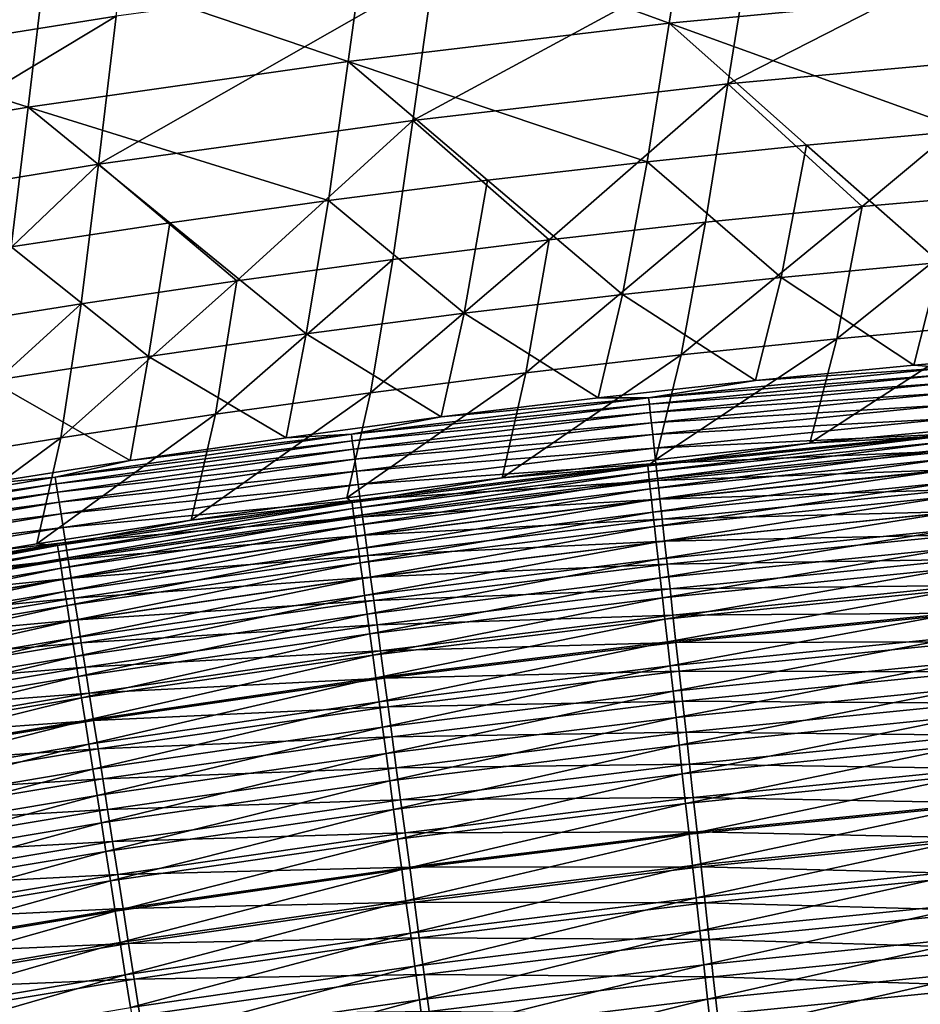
# Model space of a CAD drawing. Header units: metres. Extents: x 0 to 1400, y -1400 to 0.
# Tile 270 of 338: x 778 to 817, y -145 to -102. Entities that reach past the tile are written whole.
import ezdxf

# ---------------------------------------------------------------- set-up
doc = ezdxf.new("R2010")
doc.units = ezdxf.units.M

msp = doc.modelspace()

# ---------------------------------------------------------------- linework, layer by layer
at = {"layer": 'None'}
for points in [[(782.800903, -94.426468, -199.867569), (775.786987, -95.476776, -199.872437), (767.985657, -103.629807, -255.839676)], [(767.985657, -103.629807, -255.839676), (781.86145, -101.420616, -255.82933), (782.800903, -94.426468, -199.867569)], [(806.139832, -101.731453, -312.1409), (792.937622, -96.928551, -256.187469), (807.162109, -95.279083, -256.175842)], [(820.271362, -100.387978, -312.129456), (806.139832, -101.731453, -312.1409), (807.162109, -95.279083, -256.175842)], [(809.747559, -97.9524, -255.807129), (808.717896, -104.399185, -311.791107), (823.745605, -96.708725, -255.795364)], [(808.717896, -104.399185, -311.791107), (822.589233, -103.125397, -311.779846), (823.745605, -96.708725, -255.795364)], [(792.937622, -96.928551, -256.187469), (792.044067, -103.4095, -312.152039), (778.759705, -98.905357, -256.1987)], [(792.937622, -96.928551, -256.187469), (806.139832, -101.731453, -312.1409), (792.044067, -103.4095, -312.152039)], [(795.784119, -99.525604, -255.818466), (794.88092, -106.001411, -311.801971), (809.747559, -97.9524, -255.807129)], [(794.88092, -106.001411, -311.801971), (808.717896, -104.399185, -311.791107), (809.747559, -97.9524, -255.807129)], [(778.759705, -98.905357, -256.1987), (777.995056, -105.413879, -312.162842), (764.63916, -101.20118, -256.209503)], [(778.759705, -98.905357, -256.1987), (792.044067, -103.4095, -312.152039), (777.995056, -105.413879, -312.162842)], [(781.86145, -101.420616, -255.82933), (781.084778, -107.924309, -311.812408), (795.784119, -99.525604, -255.818466)], [(781.084778, -107.924309, -311.812408), (794.88092, -106.001411, -311.801971), (795.784119, -99.525604, -255.818466)], [(819.183044, -106.443222, -368.09729), (806.139832, -101.731453, -312.1409), (820.271362, -100.387978, -312.129456)], [(777.995056, -105.413879, -312.162842), (764.003784, -107.736351, -312.173248), (764.63916, -101.20118, -256.209503)], [(767.985657, -103.629807, -255.839676), (767.335693, -110.160187, -311.822388), (781.86145, -101.420616, -255.82933)], [(767.335693, -110.160187, -311.822388), (781.084778, -107.924309, -311.812408), (781.86145, -101.420616, -255.82933)], [(806.139832, -101.731453, -312.1409), (805.163391, -107.81517, -368.106812), (792.044067, -103.4095, -312.152039)], [(812.169434, -107.087036, -368.102081), (805.163391, -107.81517, -368.106812), (806.139832, -101.731453, -312.1409)], [(819.183044, -106.443222, -368.09729), (812.169434, -107.087036, -368.102081), (806.139832, -101.731453, -312.1409)], [(822.589233, -103.125397, -311.779846), (808.717896, -104.399185, -311.791107), (814.612427, -109.785255, -367.775604)], [(821.496826, -109.175293, -367.770844), (822.589233, -103.125397, -311.779846), (814.612427, -109.785255, -367.775604)], [(792.044067, -103.4095, -312.152039), (791.179565, -109.52037, -368.116089), (777.995056, -105.413879, -312.162842)], [(791.179565, -109.52037, -368.116089), (792.044067, -103.4095, -312.152039), (798.166321, -108.626625, -368.111481)], [(792.044067, -103.4095, -312.152039), (805.163391, -107.81517, -368.106812), (798.166321, -108.626625, -368.111481)], [(800.867371, -111.252518, -367.784912), (808.717896, -104.399185, -311.791107), (794.88092, -106.001411, -311.801971)], [(807.735596, -110.477997, -367.780304), (808.717896, -104.399185, -311.791107), (800.867371, -111.252518, -367.784912)], [(808.717896, -104.399185, -311.791107), (807.735596, -110.477997, -367.780304), (814.612427, -109.785255, -367.775604)], [(777.242615, -111.550644, -368.125061), (764.003784, -107.736351, -312.173248), (777.995056, -105.413879, -312.162842)], [(784.204529, -110.495384, -368.120605), (777.242615, -111.550644, -368.125061), (777.995056, -105.413879, -312.162842)], [(777.995056, -105.413879, -312.162842), (791.179565, -109.52037, -368.116089), (784.204529, -110.495384, -368.120605)], [(787.159912, -113.042992, -367.793945), (794.88092, -106.001411, -311.801971), (781.084778, -107.924309, -311.812408)], [(794.008545, -112.107834, -367.789459), (794.88092, -106.001411, -311.801971), (787.159912, -113.042992, -367.793945)], [(794.008545, -112.107834, -367.789459), (800.867371, -111.252518, -367.784912), (794.88092, -106.001411, -311.801971)], [(812.169434, -107.087036, -368.102081), (819.183044, -106.443222, -368.09729), (818.020508, -112.241913, -424.047577)], [(805.163391, -107.81517, -368.106812), (812.169434, -107.087036, -368.102081), (811.052246, -112.901299, -424.05072)], [(811.052246, -112.901299, -424.05072), (812.169434, -107.087036, -368.102081), (818.020508, -112.241913, -424.047577)], [(773.496521, -115.148918, -367.802643), (781.084778, -107.924309, -311.812408), (767.335693, -110.160187, -311.822388)], [(780.322327, -114.057007, -367.79834), (781.084778, -107.924309, -311.812408), (773.496521, -115.148918, -367.802643)], [(780.322327, -114.057007, -367.79834), (787.159912, -113.042992, -367.793945), (781.084778, -107.924309, -311.812408)], [(798.166321, -108.626625, -368.111481), (805.163391, -107.81517, -368.106812), (804.091675, -113.644524, -424.053833)], [(804.091675, -113.644524, -424.053833), (805.163391, -107.81517, -368.106812), (811.052246, -112.901299, -424.05072)], [(791.179565, -109.52037, -368.116089), (798.166321, -108.626625, -368.111481), (797.140076, -114.470573, -424.056885)], [(797.140076, -114.470573, -424.056885), (798.166321, -108.626625, -368.111481), (804.091675, -113.644524, -424.053833)], [(814.612427, -109.785255, -367.775604), (813.492432, -115.595161, -423.756195), (821.496826, -109.175293, -367.770844)], [(813.492432, -115.595161, -423.756195), (820.332275, -114.969452, -423.752991), (821.496826, -109.175293, -367.770844)], [(784.204529, -110.495384, -368.120605), (791.179565, -109.52037, -368.116089), (790.198853, -115.378426, -424.059875)], [(790.198853, -115.378426, -424.059875), (791.179565, -109.52037, -368.116089), (797.140076, -114.470573, -424.056885)], [(807.735596, -110.477997, -367.780304), (806.660217, -116.303177, -423.759369), (814.612427, -109.785255, -367.775604)], [(806.660217, -116.303177, -423.759369), (813.492432, -115.595161, -423.756195), (814.612427, -109.785255, -367.775604)], [(777.242615, -111.550644, -368.125061), (784.204529, -110.495384, -368.120605), (783.269531, -116.367065, -424.062805)], [(783.269531, -116.367065, -424.062805), (784.204529, -110.495384, -368.120605), (790.198853, -115.378426, -424.059875)], [(800.867371, -111.252518, -367.784912), (799.836609, -117.092499, -423.762512), (807.735596, -110.477997, -367.780304)], [(799.836609, -117.092499, -423.762512), (806.660217, -116.303177, -423.759369), (807.735596, -110.477997, -367.780304)], [(776.353394, -117.435493, -424.065674), (777.242615, -111.550644, -368.125061), (783.269531, -116.367065, -424.062805)], [(794.008545, -112.107834, -367.789459), (793.0224, -117.962143, -423.765656), (800.867371, -111.252518, -367.784912)], [(793.0224, -117.962143, -423.765656), (799.836609, -117.092499, -423.762512), (800.867371, -111.252518, -367.784912)], [(787.159912, -113.042992, -367.793945), (786.218445, -118.91114, -423.768738), (794.008545, -112.107834, -367.789459)], [(786.218445, -118.91114, -423.768738), (793.0224, -117.962143, -423.765656), (794.008545, -112.107834, -367.789459)], [(811.052246, -112.901299, -424.05072), (818.020508, -112.241913, -424.047577), (816.874939, -116.746742, -469.176422)], [(816.874939, -116.746742, -469.176422), (818.020508, -112.241913, -424.047577), (823.840942, -116.151688, -469.176971)], [(780.322327, -114.057007, -367.79834), (779.425659, -119.938507, -423.77179), (787.159912, -113.042992, -367.793945)], [(779.425659, -119.938507, -423.77179), (786.218445, -118.91114, -423.768738), (787.159912, -113.042992, -367.793945)], [(804.091675, -113.644524, -424.053833), (811.052246, -112.901299, -424.05072), (809.93396, -117.425499, -469.175415)], [(809.93396, -117.425499, -469.175415), (811.052246, -112.901299, -424.05072), (816.874939, -116.746742, -469.176422)], [(797.140076, -114.470573, -424.056885), (804.091675, -113.644524, -424.053833), (803.018677, -118.18631, -469.17395)], [(803.018677, -118.18631, -469.17395), (804.091675, -113.644524, -424.053833), (809.93396, -117.425499, -469.175415)], [(773.496521, -115.148918, -367.802643), (772.644775, -121.043266, -423.774811), (780.322327, -114.057007, -367.79834)], [(772.644775, -121.043266, -423.774811), (779.425659, -119.938507, -423.77179), (780.322327, -114.057007, -367.79834)], [(790.198853, -115.378426, -424.059875), (797.140076, -114.470573, -424.056885), (796.129578, -119.027588, -469.172028)], [(796.129578, -119.027588, -469.172028), (797.140076, -114.470573, -424.056885), (803.018677, -118.18631, -469.17395)], [(813.492432, -115.595161, -423.756195), (812.310181, -120.184166, -468.883759), (820.332275, -114.969452, -423.752991)], [(812.310181, -120.184166, -468.883759), (819.13562, -119.541382, -468.884552), (820.332275, -114.969452, -423.752991)], [(783.269531, -116.367065, -424.062805), (790.198853, -115.378426, -424.059875), (789.318115, -119.940643, -469.169708)], [(789.318115, -119.940643, -469.169708), (790.198853, -115.378426, -424.059875), (796.129578, -119.027588, -469.172028)], [(806.660217, -116.303177, -423.759369), (805.531433, -120.904564, -468.882568), (813.492432, -115.595161, -423.756195)], [(805.531433, -120.904564, -468.882568), (812.310181, -120.184166, -468.883759), (813.492432, -115.595161, -423.756195)], [(799.836609, -117.092499, -423.762512), (798.799194, -121.700317, -468.880951), (806.660217, -116.303177, -423.759369)], [(798.799194, -121.700317, -468.880951), (805.531433, -120.904564, -468.882568), (806.660217, -116.303177, -423.759369)], [(818.327576, -116.867218, -470.894379), (816.874939, -116.746742, -469.176422), (823.840942, -116.151688, -469.176971)], [(776.353394, -117.435493, -424.065674), (783.269531, -116.367065, -424.062805), (782.471985, -120.939232, -469.166962)], [(782.471985, -120.939232, -469.166962), (783.269531, -116.367065, -424.062805), (789.318115, -119.940643, -469.169708)], [(809.93396, -117.425499, -469.175415), (816.874939, -116.746742, -469.176422), (818.327576, -116.867218, -470.894379)], [(793.0224, -117.962143, -423.765656), (791.987183, -122.586426, -468.878967), (799.836609, -117.092499, -423.762512)], [(791.987183, -122.586426, -468.878967), (798.799194, -121.700317, -468.880951), (799.836609, -117.092499, -423.762512)], [(805.234924, -118.181816, -470.892975), (809.93396, -117.425499, -469.175415), (818.327576, -116.867218, -470.894379)], [(805.234924, -118.181816, -470.892975), (818.327576, -116.867218, -470.894379), (818.353149, -117.156021, -472.615936)], [(818.353149, -117.156021, -472.615936), (805.26709, -118.469894, -472.614594), (805.234924, -118.181816, -470.892975)], [(818.385681, -117.523895, -474.325256), (805.26709, -118.469894, -472.614594), (818.353149, -117.156021, -472.615936)], [(775.588013, -122.024628, -469.163727), (776.353394, -117.435493, -424.065674), (782.471985, -120.939232, -469.166962)], [(803.018677, -118.18631, -469.17395), (809.93396, -117.425499, -469.175415), (805.234924, -118.181816, -470.892975)], [(818.385681, -117.523895, -474.325256), (805.308105, -118.836853, -474.323975), (805.26709, -118.469894, -472.614594)], [(818.42511, -117.969772, -476.018097), (805.308105, -118.836853, -474.323975), (818.385681, -117.523895, -474.325256)], [(786.218445, -118.91114, -423.768738), (785.151367, -123.556931, -468.876526), (793.0224, -117.962143, -423.765656)], [(785.151367, -123.556931, -468.876526), (791.987183, -122.586426, -468.878967), (793.0224, -117.962143, -423.765656)], [(818.42511, -117.969772, -476.018097), (805.357788, -119.281631, -476.016907), (805.308105, -118.836853, -474.323975)], [(818.471313, -118.492561, -477.690216), (805.357788, -119.281631, -476.016907), (818.42511, -117.969772, -476.018097)], [(805.26709, -118.469894, -472.614594), (792.183289, -119.788483, -470.889954), (805.234924, -118.181816, -470.892975)], [(805.234924, -118.181816, -470.892975), (792.183289, -119.788483, -470.889954), (796.129578, -119.027588, -469.172028)], [(805.26709, -118.469894, -472.614594), (792.221924, -120.075638, -472.611694), (792.183289, -119.788483, -470.889954)], [(805.308105, -118.836853, -474.323975), (792.221924, -120.075638, -472.611694), (805.26709, -118.469894, -472.614594)], [(796.129578, -119.027588, -469.172028), (803.018677, -118.18631, -469.17395), (805.234924, -118.181816, -470.892975)], [(805.357788, -119.281631, -476.016907), (818.471313, -118.492561, -477.690216), (805.416077, -119.803131, -477.689087)], [(805.416077, -119.803131, -477.689087), (818.471313, -118.492561, -477.690216), (818.524231, -119.091179, -479.337341)], [(779.425659, -119.938507, -423.77179), (778.370056, -124.59964, -468.873749), (786.218445, -118.91114, -423.768738)], [(778.370056, -124.59964, -468.873749), (785.151367, -123.556931, -468.876526), (786.218445, -118.91114, -423.768738)], [(805.308105, -118.836853, -474.323975), (792.27124, -120.441452, -474.321228), (792.221924, -120.075638, -472.611694)], [(805.357788, -119.281631, -476.016907), (792.27124, -120.441452, -474.321228), (805.308105, -118.836853, -474.323975)], [(792.183289, -119.788483, -470.889954), (789.318115, -119.940643, -469.169708), (796.129578, -119.027588, -469.172028)], [(792.27124, -120.441452, -474.321228), (805.357788, -119.281631, -476.016907), (792.330933, -120.884865, -476.014313)], [(792.330933, -120.884865, -476.014313), (805.357788, -119.281631, -476.016907), (805.416077, -119.803131, -477.689087)], [(805.482727, -120.400291, -479.336304), (805.416077, -119.803131, -477.689087), (818.524231, -119.091179, -479.337341)], [(818.524231, -119.091179, -479.337341), (818.58374, -119.764549, -480.955261), (805.482727, -120.400291, -479.336304)], [(792.221924, -120.075638, -472.611694), (779.18158, -121.679115, -470.885315), (792.183289, -119.788483, -470.889954)], [(792.183289, -119.788483, -470.889954), (779.18158, -121.679115, -470.885315), (782.471985, -120.939232, -469.166962)], [(782.471985, -120.939232, -469.166962), (789.318115, -119.940643, -469.169708), (792.183289, -119.788483, -470.889954)], [(792.40094, -121.404793, -477.686646), (792.330933, -120.884865, -476.014313), (805.416077, -119.803131, -477.689087)], [(792.40094, -121.404793, -477.686646), (805.416077, -119.803131, -477.689087), (805.482727, -120.400291, -479.336304)], [(818.58374, -119.764549, -480.955261), (805.557739, -121.072021, -480.954315), (805.482727, -120.400291, -479.336304)], [(805.557739, -121.072021, -480.954315), (818.58374, -119.764549, -480.955261), (818.649719, -120.511589, -482.539703)], [(818.215576, -119.858162, -470.466034), (819.13562, -119.541382, -468.884552), (812.310181, -120.184166, -468.883759)], [(772.644775, -121.043266, -423.774811), (771.643127, -125.712227, -468.870575), (779.425659, -119.938507, -423.77179)], [(771.643127, -125.712227, -468.870575), (778.370056, -124.59964, -468.873749), (779.425659, -119.938507, -423.77179)], [(792.221924, -120.075638, -472.611694), (779.226563, -121.965149, -472.607269), (779.18158, -121.679115, -470.885315)], [(792.27124, -120.441452, -474.321228), (779.226563, -121.965149, -472.607269), (792.221924, -120.075638, -472.611694)], [(818.215576, -119.858162, -470.466034), (812.310181, -120.184166, -468.883759), (805.193604, -121.174225, -470.464691)], [(818.215576, -119.858162, -470.466034), (805.193604, -121.174225, -470.464691), (805.22345, -121.439514, -472.050446)], [(812.310181, -120.184166, -468.883759), (805.531433, -120.904564, -468.882568), (805.193604, -121.174225, -470.464691)], [(818.239258, -120.124123, -472.051727), (818.215576, -119.858162, -470.466034), (805.22345, -121.439514, -472.050446)], [(805.22345, -121.439514, -472.050446), (805.261414, -121.777466, -473.624939), (818.239258, -120.124123, -472.051727)], [(805.261414, -121.777466, -473.624939), (818.26947, -120.462921, -473.626129), (818.239258, -120.124123, -472.051727)], [(779.226563, -121.965149, -472.607269), (792.27124, -120.441452, -474.321228), (779.283875, -122.329613, -474.317017)], [(779.283875, -122.329613, -474.317017), (792.27124, -120.441452, -474.321228), (792.330933, -120.884865, -476.014313)], [(792.481079, -122.000168, -479.334015), (792.40094, -121.404793, -477.686646), (805.482727, -120.400291, -479.336304)], [(805.482727, -120.400291, -479.336304), (805.557739, -121.072021, -480.954315), (792.481079, -122.000168, -479.334015)], [(818.26947, -120.462921, -473.626129), (805.261414, -121.777466, -473.624939), (805.307434, -122.187088, -475.184265)], [(818.26947, -120.462921, -473.626129), (805.307434, -122.187088, -475.184265), (818.30603, -120.873558, -475.185394)], [(805.640991, -121.817238, -482.538818), (805.557739, -121.072021, -480.954315), (818.649719, -120.511589, -482.539703)], [(818.649719, -120.511589, -482.539703), (818.722107, -121.331009, -484.08667), (805.640991, -121.817238, -482.538818)], [(779.18158, -121.679115, -470.885315), (775.588013, -122.024628, -469.163727), (782.471985, -120.939232, -469.166962)], [(779.353333, -122.771416, -476.010284), (779.283875, -122.329613, -474.317017), (792.330933, -120.884865, -476.014313)], [(792.330933, -120.884865, -476.014313), (792.40094, -121.404793, -477.686646), (779.353333, -122.771416, -476.010284)], [(805.557739, -121.072021, -480.954315), (792.571228, -122.669899, -480.952148), (792.481079, -122.000168, -479.334015)], [(792.571228, -122.669899, -480.952148), (805.557739, -121.072021, -480.954315), (805.640991, -121.817238, -482.538818)], [(805.193604, -121.174225, -470.464691), (805.531433, -120.904564, -468.882568), (798.799194, -121.700317, -468.880951)], [(818.30603, -120.873558, -475.185394), (805.307434, -122.187088, -475.184265), (805.361389, -122.667374, -476.724487)], [(818.30603, -120.873558, -475.185394), (805.361389, -122.667374, -476.724487), (818.348938, -121.355042, -476.725525)], [(792.40094, -121.404793, -477.686646), (779.434814, -123.289497, -477.682831), (779.353333, -122.771416, -476.010284)], [(779.434814, -123.289497, -477.682831), (792.40094, -121.404793, -477.686646), (792.481079, -122.000168, -479.334015)], [(805.193604, -121.174225, -470.464691), (798.799194, -121.700317, -468.880951), (792.212158, -122.780602, -470.461853)], [(805.193604, -121.174225, -470.464691), (792.212158, -122.780602, -470.461853), (792.247986, -123.045036, -472.04776)], [(805.22345, -121.439514, -472.050446), (805.193604, -121.174225, -470.464691), (792.247986, -123.045036, -472.04776)], [(792.247986, -123.045036, -472.04776), (792.293518, -123.381927, -473.622375), (805.22345, -121.439514, -472.050446)], [(792.293518, -123.381927, -473.622375), (805.261414, -121.777466, -473.624939), (805.22345, -121.439514, -472.050446)], [(818.348938, -121.355042, -476.725525), (805.361389, -122.667374, -476.724487), (805.423218, -123.217339, -478.24173)], [(818.348938, -121.355042, -476.725525), (805.423218, -123.217339, -478.24173), (818.39801, -121.906364, -478.242706)], [(818.722107, -121.331009, -484.08667), (805.732239, -122.634674, -484.085876), (805.640991, -121.817238, -482.538818)], [(805.732239, -122.634674, -484.085876), (818.722107, -121.331009, -484.08667), (818.80072, -122.220741, -485.59314)], [(779.226563, -121.965149, -472.607269), (766.23877, -123.845581, -470.879059), (779.18158, -121.679115, -470.885315)], [(779.18158, -121.679115, -470.885315), (766.23877, -123.845581, -470.879059), (775.588013, -122.024628, -469.163727)], [(766.23877, -123.845581, -470.879059), (779.226563, -121.965149, -472.607269), (766.289917, -124.130341, -472.601257)], [(766.289917, -124.130341, -472.601257), (779.226563, -121.965149, -472.607269), (779.283875, -122.329613, -474.317017)], [(798.799194, -121.700317, -468.880951), (791.987183, -122.586426, -468.878967), (792.212158, -122.780602, -470.461853)], [(805.261414, -121.777466, -473.624939), (792.293518, -123.381927, -473.622375), (792.348816, -123.790283, -475.181824)], [(805.307434, -122.187088, -475.184265), (805.261414, -121.777466, -473.624939), (792.348816, -123.790283, -475.181824)], [(792.671265, -123.412918, -482.536835), (792.571228, -122.669899, -480.952148), (805.640991, -121.817238, -482.538818)], [(805.640991, -121.817238, -482.538818), (805.732239, -122.634674, -484.085876), (792.671265, -123.412918, -482.536835)], [(818.39801, -121.906364, -478.242706), (805.423218, -123.217339, -478.24173), (805.492676, -123.835991, -479.732025)], [(818.39801, -121.906364, -478.242706), (805.492676, -123.835991, -479.732025), (818.453247, -122.526535, -479.732941)], [(766.355042, -124.493233, -474.311279), (766.289917, -124.130341, -472.601257), (779.283875, -122.329613, -474.317017)], [(766.355042, -124.493233, -474.311279), (779.283875, -122.329613, -474.317017), (779.353333, -122.771416, -476.010284)], [(779.528076, -123.882782, -479.330414), (779.434814, -123.289497, -477.682831), (792.481079, -122.000168, -479.334015)], [(792.481079, -122.000168, -479.334015), (792.571228, -122.669899, -480.952148), (779.528076, -123.882782, -479.330414)], [(792.348816, -123.790283, -475.181824), (792.413574, -124.269112, -476.722198), (805.307434, -122.187088, -475.184265)], [(805.307434, -122.187088, -475.184265), (792.413574, -124.269112, -476.722198), (805.361389, -122.667374, -476.724487)], [(805.831299, -123.522247, -485.592407), (805.732239, -122.634674, -484.085876), (818.80072, -122.220741, -485.59314)], [(818.80072, -122.220741, -485.59314), (818.885315, -123.178497, -487.056274), (805.831299, -123.522247, -485.592407)], [(766.434021, -124.933205, -476.004822), (766.355042, -124.493233, -474.311279), (779.353333, -122.771416, -476.010284)], [(779.353333, -122.771416, -476.010284), (779.434814, -123.289497, -477.682831), (766.434021, -124.933205, -476.004822)], [(792.212158, -122.780602, -470.461853), (785.151367, -123.556931, -468.876526), (779.280151, -124.669205, -470.45755)], [(792.212158, -122.780602, -470.461853), (779.280151, -124.669205, -470.45755), (779.321777, -124.932617, -472.04364)], [(792.247986, -123.045036, -472.04776), (792.212158, -122.780602, -470.461853), (779.321777, -124.932617, -472.04364)], [(792.571228, -122.669899, -480.952148), (779.633057, -124.550194, -480.948792), (779.528076, -123.882782, -479.330414)], [(779.633057, -124.550194, -480.948792), (792.571228, -122.669899, -480.952148), (792.671265, -123.412918, -482.536835)], [(792.212158, -122.780602, -470.461853), (791.987183, -122.586426, -468.878967), (785.151367, -123.556931, -468.876526)], [(805.361389, -122.667374, -476.724487), (792.413574, -124.269112, -476.722198), (792.487732, -124.817429, -478.239563)], [(805.361389, -122.667374, -476.724487), (792.487732, -124.817429, -478.239563), (805.423218, -123.217339, -478.24173)], [(805.732239, -122.634674, -484.085876), (792.780945, -124.227951, -484.084015), (792.671265, -123.412918, -482.536835)], [(792.780945, -124.227951, -484.084015), (805.732239, -122.634674, -484.085876), (805.831299, -123.522247, -485.592407)], [(818.453247, -122.526535, -479.732941), (805.492676, -123.835991, -479.732025), (805.569763, -124.522331, -481.191528)], [(818.453247, -122.526535, -479.732941), (805.569763, -124.522331, -481.191528), (818.514526, -123.214561, -481.192352)], [(779.321777, -124.932617, -472.04364), (779.374756, -125.26825, -473.618439), (792.247986, -123.045036, -472.04776)], [(779.374756, -125.26825, -473.618439), (792.293518, -123.381927, -473.622375), (792.247986, -123.045036, -472.04776)], [(805.423218, -123.217339, -478.24173), (792.487732, -124.817429, -478.239563), (792.571167, -125.434235, -479.730042)], [(805.423218, -123.217339, -478.24173), (792.571167, -125.434235, -479.730042), (805.492676, -123.835991, -479.732025)], [(818.514526, -123.214561, -481.192352), (805.569763, -124.522331, -481.191528), (805.654297, -125.275185, -482.616486)], [(818.514526, -123.214561, -481.192352), (805.654297, -125.275185, -482.616486), (818.581726, -123.969254, -482.617249)], [(818.885315, -123.178497, -487.056274), (805.937988, -124.477684, -487.055603), (805.831299, -123.522247, -485.592407)], [(805.937988, -124.477684, -487.055603), (818.885315, -123.178497, -487.056274), (818.975708, -124.201988, -488.473297)], [(779.434814, -123.289497, -477.682831), (766.526672, -125.449188, -477.677643), (766.434021, -124.933205, -476.004822)], [(766.526672, -125.449188, -477.677643), (779.434814, -123.289497, -477.682831), (779.528076, -123.882782, -479.330414)], [(785.151367, -123.556931, -468.876526), (778.370056, -124.59964, -468.873749), (779.280151, -124.669205, -470.45755)], [(792.293518, -123.381927, -473.622375), (779.374756, -125.26825, -473.618439), (779.438965, -125.675117, -475.178101)], [(792.348816, -123.790283, -475.181824), (792.293518, -123.381927, -473.622375), (779.438965, -125.675117, -475.178101)], [(779.749451, -125.290657, -482.533691), (779.633057, -124.550194, -480.948792), (792.671265, -123.412918, -482.536835)], [(792.671265, -123.412918, -482.536835), (792.780945, -124.227951, -484.084015), (779.749451, -125.290657, -482.533691)], [(792.900024, -125.11293, -485.590698), (792.780945, -124.227951, -484.084015), (805.831299, -123.522247, -485.592407)], [(805.831299, -123.522247, -485.592407), (805.937988, -124.477684, -487.055603), (792.900024, -125.11293, -485.590698)], [(766.632751, -126.040108, -479.325531), (766.526672, -125.449188, -477.677643), (779.528076, -123.882782, -479.330414)], [(779.528076, -123.882782, -479.330414), (779.633057, -124.550194, -480.948792), (766.632751, -126.040108, -479.325531)], [(779.438965, -125.675117, -475.178101), (779.514282, -126.152245, -476.718689), (792.348816, -123.790283, -475.181824)], [(779.514282, -126.152245, -476.718689), (792.413574, -124.269112, -476.722198), (792.348816, -123.790283, -475.181824)], [(805.492676, -123.835991, -479.732025), (792.571167, -125.434235, -479.730042), (792.663696, -126.118538, -481.189667)], [(805.492676, -123.835991, -479.732025), (792.663696, -126.118538, -481.189667), (805.569763, -124.522331, -481.191528)], [(818.581726, -123.969254, -482.617249), (805.654297, -125.275185, -482.616486), (805.746155, -126.092644, -484.00412)], [(818.581726, -123.969254, -482.617249), (805.746155, -126.092644, -484.00412), (818.654663, -124.788712, -484.004791)], [(779.633057, -124.550194, -480.948792), (766.752075, -126.704903, -480.944183), (766.632751, -126.040108, -479.325531)], [(766.752075, -126.704903, -480.944183), (779.633057, -124.550194, -480.948792), (779.749451, -125.290657, -482.533691)], [(792.413574, -124.269112, -476.722198), (779.514282, -126.152245, -476.718689), (779.600586, -126.698631, -478.236237)], [(792.413574, -124.269112, -476.722198), (779.600586, -126.698631, -478.236237), (792.487732, -124.817429, -478.239563)], [(792.780945, -124.227951, -484.084015), (779.877136, -126.102913, -484.081085), (779.749451, -125.290657, -482.533691)], [(779.877136, -126.102913, -484.081085), (792.780945, -124.227951, -484.084015), (792.900024, -125.11293, -485.590698)], [(805.569763, -124.522331, -481.191528), (792.663696, -126.118538, -481.189667), (792.765259, -126.869171, -482.614746)], [(805.569763, -124.522331, -481.191528), (792.765259, -126.869171, -482.614746), (805.654297, -125.275185, -482.616486)], [(805.937988, -124.477684, -487.055603), (793.028259, -126.065582, -487.054047), (792.900024, -125.11293, -485.590698)], [(793.028259, -126.065582, -487.054047), (805.937988, -124.477684, -487.055603), (806.051941, -125.498695, -488.472687)], [(806.051941, -125.498695, -488.472687), (805.937988, -124.477684, -487.055603), (818.975708, -124.201988, -488.473297)], [(818.975708, -124.201988, -488.473297), (819.071716, -125.288933, -489.8414), (806.051941, -125.498695, -488.472687)], [(779.280151, -124.669205, -470.45755), (771.643127, -125.712227, -468.870575), (766.406494, -126.831985, -470.451752)], [(779.280151, -124.669205, -470.45755), (766.406494, -126.831985, -470.451752), (766.453735, -127.094208, -472.038055)], [(779.321777, -124.932617, -472.04364), (779.280151, -124.669205, -470.45755), (766.453735, -127.094208, -472.038055)], [(766.453735, -127.094208, -472.038055), (766.513916, -127.428398, -473.613129), (779.321777, -124.932617, -472.04364)], [(766.513916, -127.428398, -473.613129), (779.374756, -125.26825, -473.618439), (779.321777, -124.932617, -472.04364)], [(779.280151, -124.669205, -470.45755), (778.370056, -124.59964, -468.873749), (771.643127, -125.712227, -468.870575)], [(792.487732, -124.817429, -478.239563), (779.600586, -126.698631, -478.236237), (779.697571, -127.313293, -479.726898)], [(792.487732, -124.817429, -478.239563), (779.697571, -127.313293, -479.726898), (792.571167, -125.434235, -479.730042)], [(818.654663, -124.788712, -484.004791), (805.746155, -126.092644, -484.00412), (805.844971, -126.972603, -485.351868)], [(818.654663, -124.788712, -484.004791), (805.844971, -126.972603, -485.351868), (818.733154, -125.670815, -485.352478)], [(779.374756, -125.26825, -473.618439), (766.513916, -127.428398, -473.613129), (766.586914, -127.833572, -475.173035)], [(779.438965, -125.675117, -475.178101), (779.374756, -125.26825, -473.618439), (766.586914, -127.833572, -475.173035)], [(766.88446, -127.442497, -482.529358), (766.752075, -126.704903, -480.944183), (779.749451, -125.290657, -482.533691)], [(779.749451, -125.290657, -482.533691), (779.877136, -126.102913, -484.081085), (766.88446, -127.442497, -482.529358)], [(792.571167, -125.434235, -479.730042), (779.697571, -127.313293, -479.726898), (779.805237, -127.995239, -481.186737)], [(792.571167, -125.434235, -479.730042), (779.805237, -127.995239, -481.186737), (792.663696, -126.118538, -481.189667)], [(780.015808, -126.984894, -485.587982), (779.877136, -126.102913, -484.081085), (792.900024, -125.11293, -485.590698)], [(792.900024, -125.11293, -485.590698), (793.028259, -126.065582, -487.054047), (780.015808, -126.984894, -485.587982)], [(805.654297, -125.275185, -482.616486), (792.765259, -126.869171, -482.614746), (792.875427, -127.684227, -484.002533)], [(805.654297, -125.275185, -482.616486), (792.875427, -127.684227, -484.002533), (805.746155, -126.092644, -484.00412)], [(819.071716, -125.288933, -489.8414), (806.173035, -126.583023, -489.840881), (806.051941, -125.498695, -488.472687)], [(806.173035, -126.583023, -489.840881), (819.071716, -125.288933, -489.8414), (819.173157, -126.437057, -491.157837)], [(766.586914, -127.833572, -475.173035), (766.672546, -128.308762, -476.713867), (779.438965, -125.675117, -475.178101)], [(766.672546, -128.308762, -476.713867), (779.514282, -126.152245, -476.718689), (779.438965, -125.675117, -475.178101)], [(793.165283, -127.083633, -488.471283), (793.028259, -126.065582, -487.054047), (806.051941, -125.498695, -488.472687)], [(806.051941, -125.498695, -488.472687), (806.173035, -126.583023, -489.840881), (793.165283, -127.083633, -488.471283)], [(818.733154, -125.670815, -485.352478), (805.844971, -126.972603, -485.351868), (805.950562, -127.912964, -486.657104)], [(818.733154, -125.670815, -485.352478), (805.950562, -127.912964, -486.657104), (818.817078, -126.613472, -486.657684)], [(766.770569, -128.852966, -478.23172), (779.514282, -126.152245, -476.718689), (766.672546, -128.308762, -476.713867)], [(779.600586, -126.698631, -478.236237), (779.514282, -126.152245, -476.718689), (766.770569, -128.852966, -478.23172)], [(779.877136, -126.102913, -484.081085), (767.029724, -128.251633, -484.077057), (766.88446, -127.442497, -482.529358)], [(767.029724, -128.251633, -484.077057), (779.877136, -126.102913, -484.081085), (780.015808, -126.984894, -485.587982)], [(792.663696, -126.118538, -481.189667), (779.805237, -127.995239, -481.186737), (779.923279, -128.743301, -482.61203)], [(792.663696, -126.118538, -481.189667), (779.923279, -128.743301, -482.61203), (792.765259, -126.869171, -482.614746)], [(793.028259, -126.065582, -487.054047), (780.165039, -127.934334, -487.051544), (780.015808, -126.984894, -485.587982)], [(780.165039, -127.934334, -487.051544), (793.028259, -126.065582, -487.054047), (793.165283, -127.083633, -488.471283)], [(805.746155, -126.092644, -484.00412), (792.875427, -127.684227, -484.002533), (792.99408, -128.561615, -485.350403)], [(805.746155, -126.092644, -484.00412), (792.99408, -128.561615, -485.350403), (805.844971, -126.972603, -485.351868)], [(766.880798, -129.46521, -479.722656), (779.600586, -126.698631, -478.236237), (766.770569, -128.852966, -478.23172)], [(779.600586, -126.698631, -478.236237), (766.880798, -129.46521, -479.722656), (779.697571, -127.313293, -479.726898)], [(806.173035, -126.583023, -489.840881), (793.310791, -128.16481, -489.8396), (793.165283, -127.083633, -488.471283)], [(793.310791, -128.16481, -489.8396), (806.173035, -126.583023, -489.840881), (806.300842, -127.728371, -491.157379)], [(818.817078, -126.613472, -486.657684), (805.950562, -127.912964, -486.657104), (806.062683, -128.911636, -487.917328)], [(818.817078, -126.613472, -486.657684), (806.062683, -128.911636, -487.917328), (818.906128, -127.614571, -487.917816)], [(806.300842, -127.728371, -491.157379), (806.173035, -126.583023, -489.840881), (819.173157, -126.437057, -491.157837)], [(806.300842, -127.728371, -491.157379), (819.173157, -126.437057, -491.157837), (819.279724, -127.644073, -492.419739)], [(767.187439, -129.130249, -485.584229), (767.029724, -128.251633, -484.077057), (780.015808, -126.984894, -485.587982)], [(780.015808, -126.984894, -485.587982), (780.165039, -127.934334, -487.051544), (767.187439, -129.130249, -485.584229)], [(792.765259, -126.869171, -482.614746), (779.923279, -128.743301, -482.61203), (780.051514, -129.555588, -484)], [(792.765259, -126.869171, -482.614746), (780.051514, -129.555588, -484), (792.875427, -127.684227, -484.002533)], [(780.324524, -128.948975, -488.468994), (780.165039, -127.934334, -487.051544), (793.165283, -127.083633, -488.471283)], [(793.165283, -127.083633, -488.471283), (793.310791, -128.16481, -489.8396), (780.324524, -128.948975, -488.468994)], [(805.844971, -126.972603, -485.351868), (792.99408, -128.561615, -485.350403), (793.120911, -129.499222, -486.655792)], [(805.844971, -126.972603, -485.351868), (793.120911, -129.499222, -486.655792), (805.950562, -127.912964, -486.657104)], [(779.697571, -127.313293, -479.726898), (766.880798, -129.46521, -479.722656), (767.003174, -130.144501, -481.182739)], [(779.697571, -127.313293, -479.726898), (767.003174, -130.144501, -481.182739), (779.805237, -127.995239, -481.186737)], [(779.805237, -127.995239, -481.186737), (767.003174, -130.144501, -481.182739), (767.13739, -130.889679, -482.608307)], [(779.805237, -127.995239, -481.186737), (767.13739, -130.889679, -482.608307), (779.923279, -128.743301, -482.61203)], [(780.165039, -127.934334, -487.051544), (767.357239, -130.076096, -487.048096), (767.187439, -129.130249, -485.584229)], [(767.357239, -130.076096, -487.048096), (780.165039, -127.934334, -487.051544), (780.324524, -128.948975, -488.468994)], [(792.875427, -127.684227, -484.002533), (780.051514, -129.555588, -484), (780.189514, -130.430008, -485.348083)], [(792.875427, -127.684227, -484.002533), (780.189514, -130.430008, -485.348083), (792.99408, -128.561615, -485.350403)], [(805.950562, -127.912964, -486.657104), (793.120911, -129.499222, -486.655792), (793.255554, -130.494995, -487.916138)], [(805.950562, -127.912964, -486.657104), (793.255554, -130.494995, -487.916138), (806.062683, -128.911636, -487.917328)], [(793.464478, -129.306854, -491.156219), (793.310791, -128.16481, -489.8396), (806.300842, -127.728371, -491.157379)], [(793.464478, -129.306854, -491.156219), (806.300842, -127.728371, -491.157379), (806.435242, -128.93248, -492.419342)], [(818.906128, -127.614571, -487.917816), (806.062683, -128.911636, -487.917328), (806.181091, -129.966522, -489.129913)], [(818.906128, -127.614571, -487.917816), (806.181091, -129.966522, -489.129913), (819.000244, -128.672028, -489.130341)], [(806.300842, -127.728371, -491.157379), (819.279724, -127.644073, -492.419739), (806.435242, -128.93248, -492.419342)], [(806.435242, -128.93248, -492.419342), (819.279724, -127.644073, -492.419739), (819.391357, -128.9077, -493.62439)], [(793.310791, -128.16481, -489.8396), (780.493958, -130.026535, -489.837494), (780.324524, -128.948975, -488.468994)], [(780.493958, -130.026535, -489.837494), (793.310791, -128.16481, -489.8396), (793.464478, -129.306854, -491.156219)], [(779.923279, -128.743301, -482.61203), (767.13739, -130.889679, -482.608307), (767.283142, -131.698868, -483.996552)], [(779.923279, -128.743301, -482.61203), (767.283142, -131.698868, -483.996552), (780.051514, -129.555588, -484)], [(792.99408, -128.561615, -485.350403), (780.189514, -130.430008, -485.348083), (780.336975, -131.364471, -486.653687)], [(792.99408, -128.561615, -485.350403), (780.336975, -131.364471, -486.653687), (793.120911, -129.499222, -486.655792)], [(819.000244, -128.672028, -489.130341), (806.181091, -129.966522, -489.129913), (806.305664, -131.075516, -490.292328)], [(819.000244, -128.672028, -489.130341), (806.305664, -131.075516, -490.292328), (819.099182, -129.783707, -490.292694)], [(767.538696, -131.086899, -488.46582), (767.357239, -130.076096, -487.048096), (780.324524, -128.948975, -488.468994)], [(780.324524, -128.948975, -488.468994), (780.493958, -130.026535, -489.837494), (767.538696, -131.086899, -488.46582)], [(780.672852, -131.164764, -491.154327), (780.493958, -130.026535, -489.837494), (793.464478, -129.306854, -491.156219)], [(793.626038, -130.507477, -492.418304), (780.672852, -131.164764, -491.154327), (793.464478, -129.306854, -491.156219)], [(806.062683, -128.911636, -487.917328), (793.255554, -130.494995, -487.916138), (793.397766, -131.546814, -489.128845)], [(806.062683, -128.911636, -487.917328), (793.397766, -131.546814, -489.128845), (806.181091, -129.966522, -489.129913)], [(806.435242, -128.93248, -492.419342), (793.626038, -130.507477, -492.418304), (793.464478, -129.306854, -491.156219)], [(806.575989, -130.193054, -493.624054), (793.626038, -130.507477, -492.418304), (806.435242, -128.93248, -492.419342)], [(819.391357, -128.9077, -493.62439), (806.575989, -130.193054, -493.624054), (806.435242, -128.93248, -492.419342)], [(819.507751, -130.225525, -494.769073), (806.575989, -130.193054, -493.624054), (819.391357, -128.9077, -493.62439)], [(780.051514, -129.555588, -484), (767.283142, -131.698868, -483.996552), (767.440063, -132.569946, -485.344879)], [(780.051514, -129.555588, -484), (767.440063, -132.569946, -485.344879), (780.189514, -130.430008, -485.348083)], [(793.120911, -129.499222, -486.655792), (780.336975, -131.364471, -486.653687), (780.493591, -132.356888, -487.914215)], [(793.120911, -129.499222, -486.655792), (780.493591, -132.356888, -487.914215), (793.255554, -130.494995, -487.916138)], [(780.493958, -130.026535, -489.837494), (767.731384, -132.160416, -489.834625), (767.538696, -131.086899, -488.46582)], [(767.731384, -132.160416, -489.834625), (780.493958, -130.026535, -489.837494), (780.672852, -131.164764, -491.154327)], [(806.181091, -129.966522, -489.129913), (793.397766, -131.546814, -489.128845), (793.547302, -132.652588, -490.291351)], [(806.181091, -129.966522, -489.129913), (793.547302, -132.652588, -490.291351), (806.305664, -131.075516, -490.292328)], [(793.626038, -130.507477, -492.418304), (806.575989, -130.193054, -493.624054), (793.795166, -131.76442, -493.623138)], [(793.795166, -131.76442, -493.623138), (806.575989, -130.193054, -493.624054), (806.722717, -131.50769, -494.768768)], [(819.099182, -129.783707, -490.292694), (806.305664, -131.075516, -490.292328), (806.435974, -132.236511, -491.401947)], [(819.099182, -129.783707, -490.292694), (806.435974, -132.236511, -491.401947), (819.202759, -130.94754, -491.402252)], [(806.575989, -130.193054, -493.624054), (819.507751, -130.225525, -494.769073), (806.722717, -131.50769, -494.768768)], [(780.189514, -130.430008, -485.348083), (767.440063, -132.569946, -485.344879), (767.607727, -133.500885, -486.650757)], [(780.189514, -130.430008, -485.348083), (767.607727, -133.500885, -486.650757), (780.336975, -131.364471, -486.653687)], [(793.255554, -130.494995, -487.916138), (780.493591, -132.356888, -487.914215), (780.659058, -133.405182, -489.127106)], [(793.255554, -130.494995, -487.916138), (780.659058, -133.405182, -489.127106), (793.397766, -131.546814, -489.128845)], [(780.672852, -131.164764, -491.154327), (793.626038, -130.507477, -492.418304), (780.860962, -132.361404, -492.416626)], [(780.860962, -132.361404, -492.416626), (793.626038, -130.507477, -492.418304), (793.795166, -131.76442, -493.623138)], [(806.722717, -131.50769, -494.768768), (819.507751, -130.225525, -494.769073), (819.628662, -131.594681, -495.851654)], [(819.202759, -130.94754, -491.402252), (806.435974, -132.236511, -491.401947), (806.571899, -133.447327, -492.456329)], [(806.571899, -133.447327, -492.456329), (819.31073, -132.161301, -492.456604), (819.202759, -130.94754, -491.402252)], [(780.336975, -131.364471, -486.653687), (767.607727, -133.500885, -486.650757), (767.785828, -134.489578, -487.91153)], [(767.934937, -133.294403, -491.151703), (767.731384, -132.160416, -489.834625), (780.672852, -131.164764, -491.154327)], [(780.336975, -131.364471, -486.653687), (767.785828, -134.489578, -487.91153), (780.493591, -132.356888, -487.914215)], [(767.934937, -133.294403, -491.151703), (780.672852, -131.164764, -491.154327), (780.860962, -132.361404, -492.416626)], [(806.305664, -131.075516, -490.292328), (793.547302, -132.652588, -490.291351), (793.703796, -133.810226, -491.401093)], [(806.305664, -131.075516, -490.292328), (793.703796, -133.810226, -491.401093), (806.435974, -132.236511, -491.401947)], [(793.397766, -131.546814, -489.128845), (780.659058, -133.405182, -489.127106), (780.833008, -134.507278, -490.289795)], [(793.397766, -131.546814, -489.128845), (780.833008, -134.507278, -490.289795), (793.547302, -132.652588, -490.291351)], [(780.860962, -132.361404, -492.416626), (793.795166, -131.76442, -493.623138), (781.057861, -133.614166, -493.621613)], [(781.057861, -133.614166, -493.621613), (793.795166, -131.76442, -493.623138), (793.971558, -133.075272, -494.767975)], [(793.795166, -131.76442, -493.623138), (806.722717, -131.50769, -494.768768), (793.971558, -133.075272, -494.767975)], [(793.971558, -133.075272, -494.767975), (806.722717, -131.50769, -494.768768), (806.875122, -132.87355, -495.85141)], [(806.722717, -131.50769, -494.768768), (819.628662, -131.594681, -495.851654), (806.875122, -132.87355, -495.85141)], [(806.875122, -132.87355, -495.85141), (819.628662, -131.594681, -495.851654), (819.753784, -133.012161, -496.870148)], [(780.493591, -132.356888, -487.914215), (767.785828, -134.489578, -487.91153), (767.973938, -135.533951, -489.124695)], [(780.493591, -132.356888, -487.914215), (767.973938, -135.533951, -489.124695), (780.659058, -133.405182, -489.127106)], [(806.435974, -132.236511, -491.401947), (793.703796, -133.810226, -491.401093), (793.867065, -135.017548, -492.455597)], [(806.435974, -132.236511, -491.401947), (793.867065, -135.017548, -492.455597), (806.571899, -133.447327, -492.456329)], [(806.713135, -134.705307, -493.453522), (819.31073, -132.161301, -492.456604), (806.571899, -133.447327, -492.456329)], [(819.31073, -132.161301, -492.456604), (806.713135, -134.705307, -493.453522), (819.422974, -133.422333, -493.453735)], [(767.934937, -133.294403, -491.151703), (780.860962, -132.361404, -492.416626), (768.148926, -134.486588, -492.414276)], [(768.148926, -134.486588, -492.414276), (780.860962, -132.361404, -492.416626), (781.057861, -133.614166, -493.621613)], [(793.547302, -132.652588, -490.291351), (780.833008, -134.507278, -490.289795), (781.015076, -135.661072, -491.399719)], [(793.547302, -132.652588, -490.291351), (781.015076, -135.661072, -491.399719), (793.703796, -133.810226, -491.401093)], [(781.057861, -133.614166, -493.621613), (793.971558, -133.075272, -494.767975), (781.263245, -134.9207, -494.766663)], [(781.263245, -134.9207, -494.766663), (793.971558, -133.075272, -494.767975), (794.154846, -134.43721, -495.850708)], [(793.971558, -133.075272, -494.767975), (806.875122, -132.87355, -495.85141), (794.154846, -134.43721, -495.850708)], [(794.154846, -134.43721, -495.850708), (806.875122, -132.87355, -495.85141), (807.032959, -134.287628, -496.869934)], [(806.875122, -132.87355, -495.85141), (819.753784, -133.012161, -496.870148), (807.032959, -134.287628, -496.869934)], [(807.032959, -134.287628, -496.869934), (819.753784, -133.012161, -496.870148), (819.882996, -134.475006, -497.82251)], [(780.659058, -133.405182, -489.127106), (767.973938, -135.533951, -489.124695), (768.171692, -136.631927, -490.287628)], [(768.148926, -134.486588, -492.414276), (781.057861, -133.614166, -493.621613), (768.372986, -135.734711, -493.619507)], [(780.659058, -133.405182, -489.127106), (768.171692, -136.631927, -490.287628), (780.833008, -134.507278, -490.289795)], [(768.372986, -135.734711, -493.619507), (781.057861, -133.614166, -493.621613), (781.263245, -134.9207, -494.766663)], [(806.571899, -133.447327, -492.456329), (793.867065, -135.017548, -492.455597), (794.036621, -136.271881, -493.452881)], [(794.036621, -136.271881, -493.452881), (806.713135, -134.705307, -493.453522), (806.571899, -133.447327, -492.456329)], [(819.422974, -133.422333, -493.453735), (806.713135, -134.705307, -493.453522), (806.859375, -136.007706, -494.391663)], [(819.422974, -133.422333, -493.453735), (806.859375, -136.007706, -494.391663), (819.539124, -134.727875, -494.391846)], [(793.703796, -133.810226, -491.401093), (781.015076, -135.661072, -491.399719), (781.204956, -136.86438, -492.454376)], [(793.703796, -133.810226, -491.401093), (781.204956, -136.86438, -492.454376), (793.867065, -135.017548, -492.455597)], [(780.833008, -134.507278, -490.289795), (768.171692, -136.631927, -490.287628), (768.378723, -137.781433, -491.397766)], [(780.833008, -134.507278, -490.289795), (768.378723, -137.781433, -491.397766), (781.015076, -135.661072, -491.399719)], [(794.154846, -134.43721, -495.850708), (781.476624, -136.278137, -495.849579), (781.263245, -134.9207, -494.766663)], [(794.344543, -135.847229, -496.869354), (781.476624, -136.278137, -495.849579), (794.154846, -134.43721, -495.850708)], [(807.032959, -134.287628, -496.869934), (794.344543, -135.847229, -496.869354), (794.154846, -134.43721, -495.850708)], [(807.195862, -135.746948, -497.822357), (794.344543, -135.847229, -496.869354), (807.032959, -134.287628, -496.869934)], [(819.882996, -134.475006, -497.82251), (807.195862, -135.746948, -497.822357), (807.032959, -134.287628, -496.869934)], [(820.015869, -135.980179, -498.706757), (807.195862, -135.746948, -497.822357), (819.882996, -134.475006, -497.82251)], [(781.263245, -134.9207, -494.766663), (768.606628, -137.036407, -494.764801), (768.372986, -135.734711, -493.619507)], [(781.476624, -136.278137, -495.849579), (768.606628, -137.036407, -494.764801), (781.263245, -134.9207, -494.766663)], [(794.212219, -137.570526, -494.391144), (806.713135, -134.705307, -493.453522), (794.036621, -136.271881, -493.452881)], [(806.713135, -134.705307, -493.453522), (794.212219, -137.570526, -494.391144), (806.859375, -136.007706, -494.391663)], [(819.539124, -134.727875, -494.391846), (806.859375, -136.007706, -494.391663), (807.010254, -137.351746, -495.268921)], [(807.010254, -137.351746, -495.268921), (819.658997, -136.075195, -495.269073), (819.539124, -134.727875, -494.391846)], [(793.867065, -135.017548, -492.455597), (781.204956, -136.86438, -492.454376), (781.402283, -138.114563, -493.451843)], [(793.867065, -135.017548, -492.455597), (781.402283, -138.114563, -493.451843), (794.036621, -136.271881, -493.452881)], [(781.015076, -135.661072, -491.399719), (768.378723, -137.781433, -491.397766), (768.594666, -138.98027, -492.452637)], [(781.015076, -135.661072, -491.399719), (768.594666, -138.98027, -492.452637), (781.204956, -136.86438, -492.454376)], [(794.344543, -135.847229, -496.869354), (807.195862, -135.746948, -497.822357), (794.540344, -137.302353, -497.821869)], [(794.540344, -137.302353, -497.821869), (807.195862, -135.746948, -497.822357), (807.363403, -137.248505, -498.706635)], [(807.195862, -135.746948, -497.822357), (820.015869, -135.980179, -498.706757), (807.363403, -137.248505, -498.706635)], [(781.476624, -136.278137, -495.849579), (794.344543, -135.847229, -496.869354), (781.69751, -137.683502, -496.868347)], [(781.69751, -137.683502, -496.868347), (794.344543, -135.847229, -496.869354), (794.540344, -137.302353, -497.821869)], [(806.859375, -136.007706, -494.391663), (794.212219, -137.570526, -494.391144), (794.393433, -138.910706, -495.268463)], [(806.859375, -136.007706, -494.391663), (794.393433, -138.910706, -495.268463), (807.010254, -137.351746, -495.268921)], [(807.165527, -138.734711, -496.083405), (819.658997, -136.075195, -495.269073), (807.010254, -137.351746, -495.268921)], [(807.165527, -138.734711, -496.083405), (819.782349, -137.461517, -496.083527), (819.658997, -136.075195, -495.269073)], [(807.363403, -137.248505, -498.706635), (820.015869, -135.980179, -498.706757), (820.152283, -137.524719, -499.520874)], [(768.606628, -137.036407, -494.764801), (781.476624, -136.278137, -495.849579), (768.849426, -138.38884, -495.847931)], [(768.849426, -138.38884, -495.847931), (781.476624, -136.278137, -495.849579), (781.69751, -137.683502, -496.868347)], [(794.036621, -136.271881, -493.452881), (781.402283, -138.114563, -493.451843), (781.606567, -139.408905, -494.390228)], [(781.606567, -139.408905, -494.390228), (794.212219, -137.570526, -494.391144), (794.036621, -136.271881, -493.452881)], [(781.204956, -136.86438, -492.454376), (768.594666, -138.98027, -492.452637), (768.819031, -140.22583, -493.450317)], [(781.204956, -136.86438, -492.454376), (768.819031, -140.22583, -493.450317), (781.402283, -138.114563, -493.451843)], [(794.540344, -137.302353, -497.821869), (781.925476, -139.133835, -497.821014), (781.69751, -137.683502, -496.868347)], [(794.741821, -138.799606, -498.706238), (781.925476, -139.133835, -497.821014), (794.540344, -137.302353, -497.821869)], [(807.010254, -137.351746, -495.268921), (794.393433, -138.910706, -495.268463), (794.579834, -140.289673, -496.083038)], [(807.363403, -137.248505, -498.706635), (794.741821, -138.799606, -498.706238), (794.540344, -137.302353, -497.821869)], [(794.579834, -140.289673, -496.083038), (807.165527, -138.734711, -496.083405), (807.010254, -137.351746, -495.268921)], [(807.5354, -138.789322, -499.520813), (794.741821, -138.799606, -498.706238), (807.363403, -137.248505, -498.706635)], [(807.324829, -140.153839, -496.833313), (819.782349, -137.461517, -496.083527), (807.165527, -138.734711, -496.083405)], [(807.324829, -140.153839, -496.833313), (819.908936, -138.884079, -496.833374), (819.782349, -137.461517, -496.083527)], [(820.152283, -137.524719, -499.520874), (807.5354, -138.789322, -499.520813), (807.363403, -137.248505, -498.706635)], [(820.29187, -139.105606, -500.262878), (807.5354, -138.789322, -499.520813), (820.152283, -137.524719, -499.520874)], [(781.69751, -137.683502, -496.868347), (769.100769, -139.789032, -496.866943), (768.849426, -138.38884, -495.847931)], [(781.925476, -139.133835, -497.821014), (769.100769, -139.789032, -496.866943), (781.69751, -137.683502, -496.868347)], [(781.817322, -140.744659, -495.2677), (794.212219, -137.570526, -494.391144), (781.606567, -139.408905, -494.390228)], [(794.212219, -137.570526, -494.391144), (781.817322, -140.744659, -495.2677), (794.393433, -138.910706, -495.268463)], [(781.402283, -138.114563, -493.451843), (768.819031, -140.22583, -493.450317), (769.05127, -141.515396, -494.388916)], [(781.402283, -138.114563, -493.451843), (769.05127, -141.515396, -494.388916), (781.606567, -139.408905, -494.390228)], [(794.741821, -138.799606, -498.706238), (782.160034, -140.626175, -498.705536), (781.925476, -139.133835, -497.821014)], [(794.948547, -140.335999, -499.520477), (782.160034, -140.626175, -498.705536), (794.741821, -138.799606, -498.706238)], [(794.771179, -141.704712, -496.833038), (807.165527, -138.734711, -496.083405), (794.579834, -140.289673, -496.083038)], [(807.5354, -138.789322, -499.520813), (794.948547, -140.335999, -499.520477), (794.741821, -138.799606, -498.706238)], [(794.771179, -141.704712, -496.833038), (807.324829, -140.153839, -496.833313), (807.165527, -138.734711, -496.083405)], [(807.711365, -140.366409, -500.262817), (794.948547, -140.335999, -499.520477), (807.5354, -138.789322, -499.520813)], [(820.29187, -139.105606, -500.262878), (807.711365, -140.366409, -500.262817), (807.5354, -138.789322, -499.520813)], [(781.925476, -139.133835, -497.821014), (769.360107, -141.234039, -497.819824), (769.100769, -139.789032, -496.866943)], [(782.160034, -140.626175, -498.705536), (769.360107, -141.234039, -497.819824), (781.925476, -139.133835, -497.821014)], [(794.393433, -138.910706, -495.268463), (781.817322, -140.744659, -495.2677), (782.034241, -142.11908, -496.082397)], [(794.393433, -138.910706, -495.268463), (782.034241, -142.11908, -496.082397), (794.579834, -140.289673, -496.083038)], [(807.487854, -141.606354, -497.516754), (819.908936, -138.884079, -496.833374), (807.324829, -140.153839, -496.833313)], [(807.487854, -141.606354, -497.516754), (820.038452, -140.340134, -497.516815), (819.908936, -138.884079, -496.833374)], [(820.434387, -140.719864, -500.930725), (807.711365, -140.366409, -500.262817), (820.29187, -139.105606, -500.262878)], [(781.606567, -139.408905, -494.390228), (769.05127, -141.515396, -494.388916), (769.290955, -142.846237, -495.266571)], [(769.290955, -142.846237, -495.266571), (781.817322, -140.744659, -495.2677), (781.606567, -139.408905, -494.390228)], [(794.579834, -140.289673, -496.083038), (782.034241, -142.11908, -496.082397), (782.256836, -143.529465, -496.832489)], [(794.948547, -140.335999, -499.520477), (782.400757, -142.157532, -499.519897), (782.160034, -140.626175, -498.705536)], [(782.256836, -143.529465, -496.832489), (794.771179, -141.704712, -496.833038), (794.579834, -140.289673, -496.083038)], [(795.160156, -141.908569, -500.262573), (782.400757, -142.157532, -499.519897), (794.948547, -140.335999, -499.520477)], [(794.96698, -143.153061, -497.516541), (807.324829, -140.153839, -496.833313), (794.771179, -141.704712, -496.833038)], [(807.711365, -140.366409, -500.262817), (795.160156, -141.908569, -500.262573), (794.948547, -140.335999, -499.520477)], [(794.96698, -143.153061, -497.516541), (807.487854, -141.606354, -497.516754), (807.324829, -140.153839, -496.833313)], [(807.891113, -141.976776, -500.930695), (795.160156, -141.908569, -500.262573), (807.711365, -140.366409, -500.262817)], [(807.654358, -143.089539, -498.131927), (820.038452, -140.340134, -497.516815), (807.487854, -141.606354, -497.516754)], [(807.654358, -143.089539, -498.131927), (820.170715, -141.82692, -498.131927), (820.038452, -140.340134, -497.516815)], [(820.434387, -140.719864, -500.930725), (807.891113, -141.976776, -500.930695), (807.711365, -140.366409, -500.262817)], [(769.537598, -144.215607, -496.081482), (781.817322, -140.744659, -495.2677), (769.290955, -142.846237, -495.266571)], [(782.160034, -140.626175, -498.705536), (769.627014, -142.720886, -498.704529), (769.360107, -141.234039, -497.819824)], [(781.817322, -140.744659, -495.2677), (769.537598, -144.215607, -496.081482), (782.034241, -142.11908, -496.082397)], [(782.400757, -142.157532, -499.519897), (769.627014, -142.720886, -498.704529), (782.160034, -140.626175, -498.705536)], [(820.57959, -142.364273, -501.522644), (807.891113, -141.976776, -500.930695), (820.434387, -140.719864, -500.930725)], [(782.484619, -144.973038, -497.516113), (794.771179, -141.704712, -496.833038), (782.256836, -143.529465, -496.832489)], [(782.484619, -144.973038, -497.516113), (794.96698, -143.153061, -497.516541), (794.771179, -141.704712, -496.833038)], [(795.16687, -144.631989, -498.131744), (807.487854, -141.606354, -497.516754), (794.96698, -143.153061, -497.516541)], [(795.16687, -144.631989, -498.131744), (807.654358, -143.089539, -498.131927), (807.487854, -141.606354, -497.516754)], [(807.823975, -144.600418, -498.677124), (820.170715, -141.82692, -498.131927), (807.654358, -143.089539, -498.131927)], [(820.170715, -141.82692, -498.131927), (807.823975, -144.600418, -498.677124), (820.30542, -143.341461, -498.677124)], [(782.034241, -142.11908, -496.082397), (769.537598, -144.215607, -496.081482), (769.79071, -145.620804, -496.831726)], [(782.400757, -142.157532, -499.519897), (769.900879, -144.246643, -499.519073), (769.627014, -142.720886, -498.704529)], [(782.034241, -142.11908, -496.082397), (769.79071, -145.620804, -496.831726), (782.256836, -143.529465, -496.832489)], [(782.647156, -143.72493, -500.262115), (769.900879, -144.246643, -499.519073), (782.400757, -142.157532, -499.519897)], [(795.160156, -141.908569, -500.262573), (782.647156, -143.72493, -500.262115), (782.400757, -142.157532, -499.519897)], [(795.376221, -143.514328, -500.930511), (782.647156, -143.72493, -500.262115), (795.160156, -141.908569, -500.262573)], [(807.891113, -141.976776, -500.930695), (795.376221, -143.514328, -500.930511), (795.160156, -141.908569, -500.262573)], [(808.074158, -143.617218, -501.522644), (795.376221, -143.514328, -500.930511), (807.891113, -141.976776, -500.930695)], [(820.57959, -142.364273, -501.522644), (808.074158, -143.617218, -501.522644), (807.891113, -141.976776, -500.930695)], [(820.727051, -144.034714, -502.03775), (808.074158, -143.617218, -501.522644), (820.57959, -142.364273, -501.522644)], [(782.717224, -146.447098, -498.131409), (794.96698, -143.153061, -497.516541), (782.484619, -144.973038, -497.516113)], [(782.717224, -146.447098, -498.131409), (795.16687, -144.631989, -498.131744), (794.96698, -143.153061, -497.516541)], [(795.370544, -146.138519, -498.677002), (807.654358, -143.089539, -498.131927), (795.16687, -144.631989, -498.131744)], [(795.370544, -146.138519, -498.677002), (807.823975, -144.600418, -498.677124), (807.654358, -143.089539, -498.131927)], [(782.256836, -143.529465, -496.832489), (769.79071, -145.620804, -496.831726), (770.049744, -147.059097, -497.515503)], [(770.049744, -147.059097, -497.515503), (782.484619, -144.973038, -497.516113), (782.256836, -143.529465, -496.832489)], [(795.376221, -143.514328, -500.930511), (782.898682, -145.325439, -500.930145), (782.647156, -143.72493, -500.262115)], [(795.596313, -145.150085, -501.522491), (782.898682, -145.325439, -500.930145), (795.376221, -143.514328, -500.930511)], [(808.074158, -143.617218, -501.522644), (795.596313, -145.150085, -501.522491), (795.376221, -143.514328, -500.930511)], [(820.30542, -143.341461, -498.677124), (807.823975, -144.600418, -498.677124), (807.996216, -146.135239, -499.15155)], [(807.996216, -146.135239, -499.15155), (820.442322, -144.880005, -499.15155), (820.30542, -143.341461, -498.677124)], [(782.647156, -143.72493, -500.262115), (770.181213, -145.808319, -500.261444), (769.900879, -144.246643, -499.519073)], [(782.898682, -145.325439, -500.930145), (770.181213, -145.808319, -500.261444), (782.647156, -143.72493, -500.262115)], [(808.260132, -145.283646, -502.03775), (795.596313, -145.150085, -501.522491), (808.074158, -143.617218, -501.522644)], [(820.727051, -144.034714, -502.03775), (808.260132, -145.283646, -502.03775), (808.074158, -143.617218, -501.522644)], [(820.876465, -145.726883, -502.475342), (808.260132, -145.283646, -502.03775), (820.727051, -144.034714, -502.03775)], [(782.954163, -147.948685, -498.676758), (795.16687, -144.631989, -498.131744), (782.717224, -146.447098, -498.131409)], [(782.954163, -147.948685, -498.676758), (795.370544, -146.138519, -498.677002), (795.16687, -144.631989, -498.131744)], [(795.577454, -147.66893, -499.151489), (807.823975, -144.600418, -498.677124), (795.370544, -146.138519, -498.677002)], [(807.823975, -144.600418, -498.677124), (795.577454, -147.66893, -499.151489), (807.996216, -146.135239, -499.15155)]]:
    msp.add_3dface(points, dxfattribs=at)

doc.saveas('drawing.dxf')
